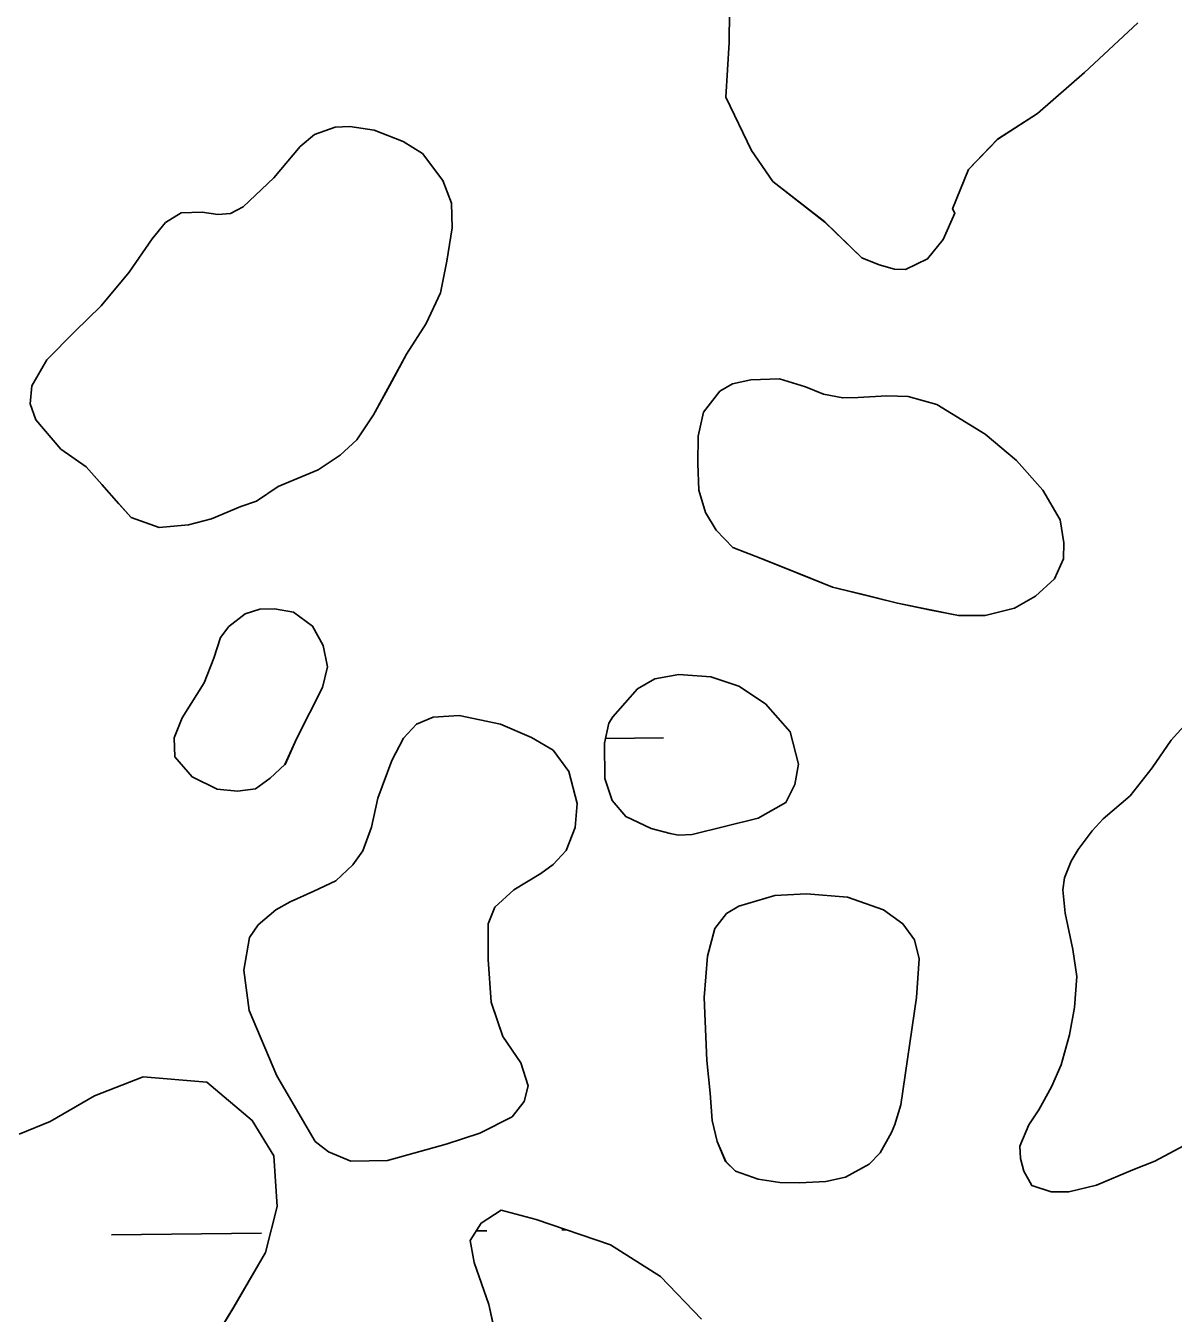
# Model space of a CAD drawing. Extents: x 3734862 to 3772949, y 391520 to 417239.
# Drawn here: x 3747365.6 to 3747610.4, y 411611.3 to 411885.8 of the extents above; entities that cross this region are included whole.
import ezdxf

# ---------------------------------------------------------------- set-up
doc = ezdxf.new("R2010")
doc.units = 0
doc.layers.add('V-TOPO-SHOR', color=7, linetype='Continuous')
doc.layers.add('V-WETL-SWMP', color=7, linetype='Continuous')

msp = doc.modelspace()

# ---------------------------------------------------------------- linework, layer by layer
at = {"layer": 'V-TOPO-SHOR'}
for points in [[(3747515.73, 411888.77), (3747515.62, 411882.21), (3747514.96, 411870.51), (3747520.4, 411859.17), (3747524.98, 411852.54), (3747536.08, 411843.92), (3747543.93, 411836.29), (3747547.65, 411834.83), (3747550.91, 411833.84), (3747553.26, 411833.8), (3747557.98, 411836.07), (3747561.33, 411840.23), (3747563.76, 411845.81), (3747563.31, 411846.76), (3747566.73, 411855.14), (3747572.92, 411861.6), (3747581.45, 411867.08), (3747591.43, 411875.82), (3747602.85, 411886.41)], [(3747419.47, 411787.54), (3747428.01, 411791.11), (3747432.65, 411794.25), (3747436.21, 411797.51), (3747439.81, 411802.81), (3747443.22, 411808.99), (3747446.84, 411815.76), (3747451.04, 411822.32), (3747454.07, 411828.8), (3747455.45, 411835.6), (3747456.54, 411842.7), (3747456.43, 411847.97), (3747454.56, 411852.77), (3747450.27, 411858.5), (3747446.12, 411861.1), (3747439.92, 411863.54), (3747434.76, 411864.31), (3747431.64, 411864.16), (3747427.23, 411862.58), (3747424.17, 411860), (3747418.5, 411853.36), (3747411.96, 411847.13), (3747409.31, 411845.71), (3747406.58, 411845.56), (3747403.27, 411846.01), (3747398.78, 411845.89), (3747395.43, 411843.79), (3747392.55, 411840.33), (3747387.66, 411833.2), (3747381.69, 411826.08), (3747376.05, 411820.61), (3747370.1, 411814.57), (3747366.89, 411808.97), (3747366.53, 411805.17), (3747367.75, 411801.74), (3747373.1, 411795.51), (3747378.5, 411791.72), (3747381.85, 411787.96), (3747385.49, 411783.81), (3747388.07, 411780.94), (3747394.08, 411778.79), (3747400.33, 411779.37), (3747405.23, 411780.66), (3747411.51, 411783.28), (3747414.84, 411784.4), (3747419.47, 411787.54)], [(3747522.46, 411772.21), (3747530.89, 411768.86), (3747537.67, 411766.11), (3747543.98, 411764.55), (3747551.55, 411762.67), (3747558.65, 411761.19), (3747564.57, 411760.02), (3747570.23, 411760.03), (3747576.49, 411761.58), (3747581.02, 411764.14), (3747585.08, 411767.87), (3747587, 411772.13), (3747587.05, 411775.54), (3747586.26, 411780.43), (3747582.56, 411786.73), (3747576.91, 411793.06), (3747570.27, 411798.73), (3747559.95, 411805.04), (3747553.83, 411806.7), (3747549.25, 411806.87), (3747543.2, 411806.48), (3747539.89, 411806.44), (3747535.8, 411807.19), (3747531.93, 411808.81), (3747526.4, 411810.46), (3747520.25, 411810.27), (3747516.34, 411809.46), (3747513.69, 411807.84), (3747510.2, 411803.41), (3747509.04, 411798.27), (3747508.95, 411792.42), (3747509.15, 411786.76), (3747510.63, 411781.96), (3747512.91, 411778.22), (3747516.46, 411774.55), (3747522.46, 411772.21)], [(3747423.47, 411733.86), (3747428.91, 411744.69), (3747429.96, 411749.06), (3747429.06, 411753.65), (3747426.79, 411757.79), (3747422.74, 411760.78), (3747418.66, 411761.43), (3747415.54, 411761.38), (3747412.4, 411760.36), (3747408.95, 411757.69), (3747407.15, 411755.38), (3747405.71, 411750.92), (3747403.68, 411745.68), (3747400.88, 411741.24), (3747398.98, 411738.25), (3747397.25, 411733.99), (3747397.38, 411729.9), (3747401.11, 411725.64), (3747406.43, 411723.02), (3747410.81, 411722.56), (3747414.62, 411723.08), (3747417.78, 411725.37), (3747420.85, 411728.25), (3747420.94, 411728.24), (3747423.47, 411733.86)], [(3747507.76, 411713.37), (3747521.85, 411716.85), (3747527.75, 411720.16), (3747529.67, 411724.03), (3747530.42, 411728.31), (3747528.69, 411735.26), (3747523.42, 411741.2), (3747517.73, 411744.99), (3747511.72, 411746.94), (3747504.9, 411747.44), (3747499.82, 411746.55), (3747496.08, 411744.37), (3747490.81, 411738.41), (3747490.01, 411737.06), (3747489.06, 411732.79), (3747489.14, 411725.28), (3747490.71, 411720.57), (3747493.59, 411717.21), (3747499, 411714.59), (3747503.08, 411713.55), (3747504.83, 411713.23), (3747507.76, 411713.37)], [(3747464.86, 411677.61), (3747464.23, 411686.69), (3747464.25, 411693.71), (3747464.26, 411694.29), (3747465.68, 411697.88), (3747469.74, 411701.52), (3747475.45, 411705.03), (3747478.11, 411706.94), (3747480.89, 411709.91), (3747482.82, 411714.85), (3747483.2, 411719.92), (3747481.46, 411726.77), (3747478.12, 411731.31), (3747473.48, 411734.02), (3747466.9, 411736.85), (3747458.06, 411738.75), (3747452.5, 411738.35), (3747448.96, 411736.85), (3747446.19, 411733.88), (3747443.67, 411729.14), (3747440.71, 411721.1), (3747439.35, 411714.88), (3747437.51, 411709.84), (3747435.41, 411706.85), (3747431.75, 411703.5), (3747427.04, 411701.24), (3747422.02, 411698.98), (3747418.98, 411697.28), (3747415.22, 411694.12), (3747413.32, 411691.42), (3747412.14, 411684.42), (3747413.26, 411675.83), (3747419.18, 411661.88), (3747427.33, 411647.91), (3747430.22, 411645.72), (3747434.97, 411643.69), (3747442.77, 411643.85), (3747455.3, 411647.35), (3747462.46, 411649.67), (3747469.34, 411653.17), (3747471.93, 411656.44), (3747472.76, 411659.74), (3747471.18, 411664.64), (3747467.38, 411670.26), (3747466.45, 411673.01), (3747464.86, 411677.61)], [(3747614.73, 411738.73), (3747609.96, 411733.45), (3747605.87, 411727.57), (3747601.19, 411721.6), (3747595.45, 411716.72), (3747593.07, 411714.13), (3747590.08, 411710.18), (3747588.58, 411707.67), (3747587.16, 411704.09), (3747586.82, 411701.55), (3747587.33, 411696.58), (3747588.95, 411688.85), (3747589.83, 411683.08), (3747589.34, 411676.46), (3747588.27, 411670.63), (3747586.5, 411664.22), (3747584.38, 411659.58), (3747581.67, 411654.65), (3747579.57, 411651.47), (3747577.64, 411646.92), (3747577.79, 411644.28), (3747578.53, 411641.54), (3747580.23, 411638.49), (3747584.31, 411637.16), (3747588.11, 411637.19), (3747593.98, 411638.56), (3747601.74, 411641.85), (3747606.45, 411643.72), (3747612.74, 411647.03)], [(3747552.25, 411655.72), (3747555.64, 411678.57), (3747556.17, 411686.85), (3747555.16, 411690.86), (3747552.68, 411694.31), (3747548.54, 411697.31), (3747540.88, 411699.97), (3747532.12, 411700.69), (3747525.38, 411700.32), (3747517.75, 411698.1), (3747515.08, 411696.49), (3747512.6, 411693.31), (3747511.04, 411687.39), (3747510.31, 411678.63), (3747510.87, 411665.16), (3747511.63, 411658.23), (3747512.03, 411652.38), (3747513.12, 411647.87), (3747514.9, 411643.65), (3747517.02, 411641.57), (3747521.86, 411639.83), (3747526.43, 411639.17), (3747530.62, 411639.1), (3747536.28, 411639.4), (3747540.49, 411640.31), (3747545.51, 411643.05), (3747547.89, 411645.45), (3747550.3, 411649.8), (3747551.01, 411651.54), (3747552.25, 411655.72)], [(3747403.26, 411601.48), (3747410, 411612.62), (3747416.76, 411624.22), (3747419.26, 411634.02), (3747418.5, 411644.81), (3747413.94, 411652.38), (3747404.23, 411660.51), (3747390.66, 411661.67), (3747380.28, 411657.62), (3747370.82, 411652.15), (3747364.21, 411649.45)], [(3747509.78, 411610.05), (3747501.02, 411619.1), (3747490.35, 411625.83), (3747474.51, 411631.24), (3747467.04, 411633.24), (3747462.78, 411630.5), (3747460.38, 411626.79), (3747461.24, 411622.09), (3747464.37, 411613.13), (3747466.56, 411603.26)]]:
    msp.add_lwpolyline(points, dxfattribs=at)
at = {"layer": 'V-WETL-SWMP'}
for p, q in [((3747515.73, 411888.77), (3747515.62, 411882.22)), ((3747591.43, 411875.82), (3747602.85, 411886.41)), ((3747515.62, 411882.22), (3747514.96, 411870.51)), ((3747581.45, 411867.08), (3747591.43, 411875.82)), ((3747514.96, 411870.51), (3747520.4, 411859.18)), ((3747572.93, 411861.6), (3747581.45, 411867.08)), ((3747566.73, 411855.14), (3747572.93, 411861.6)), ((3747520.4, 411859.18), (3747524.98, 411852.54)), ((3747563.31, 411846.76), (3747566.73, 411855.14)), ((3747524.98, 411852.54), (3747536.09, 411843.93)), ((3747563.76, 411845.82), (3747563.31, 411846.76)), ((3747536.09, 411843.93), (3747543.93, 411836.3)), ((3747561.33, 411840.23), (3747563.76, 411845.82)), ((3747557.98, 411836.07), (3747561.33, 411840.23)), ((3747543.93, 411836.3), (3747547.65, 411834.83)), ((3747553.26, 411833.81), (3747557.98, 411836.07)), ((3747547.65, 411834.83), (3747550.92, 411833.84)), ((3747550.92, 411833.84), (3747553.26, 411833.81)), ((3747489.28, 411733.79), (3747501.66, 411733.92)), ((3747383.93, 411628.03), (3747415.93, 411628.37)), ((3747461.71, 411628.85), (3747463.93, 411628.87)), ((3747479.93, 411629.04), (3747480.92, 411629.05))]:
    msp.add_line(p, q, dxfattribs=at)
for points in [[(3747419.47, 411787.54), (3747414.84, 411784.4), (3747411.51, 411783.28), (3747405.23, 411780.66), (3747400.33, 411779.37), (3747394.08, 411778.79), (3747388.07, 411780.94), (3747378.5, 411791.72), (3747373.1, 411795.51), (3747367.74, 411801.74), (3747366.53, 411805.17), (3747366.89, 411808.97), (3747370.1, 411814.57), (3747376.05, 411820.61), (3747381.69, 411826.08), (3747387.66, 411833.2), (3747392.55, 411840.33), (3747395.43, 411843.79), (3747398.78, 411845.88), (3747403.27, 411846.01), (3747406.58, 411845.56), (3747409.31, 411845.71), (3747411.96, 411847.13), (3747418.5, 411853.36), (3747424.17, 411859.99), (3747427.23, 411862.58), (3747431.64, 411864.16), (3747434.76, 411864.31), (3747439.92, 411863.54), (3747446.12, 411861.1), (3747450.27, 411858.5), (3747454.56, 411852.77), (3747456.43, 411847.97), (3747456.54, 411842.7), (3747455.45, 411835.6), (3747454.07, 411828.8), (3747451.04, 411822.32), (3747446.84, 411815.76), (3747439.81, 411802.81), (3747436.21, 411797.5), (3747432.65, 411794.25), (3747428.01, 411791.11)], [(3747537.67, 411766.11), (3747522.46, 411772.21), (3747516.46, 411774.55), (3747512.91, 411778.22), (3747510.63, 411781.96), (3747509.15, 411786.76), (3747508.95, 411792.42), (3747509.04, 411798.27), (3747510.2, 411803.41), (3747513.69, 411807.84), (3747516.34, 411809.45), (3747520.26, 411810.27), (3747526.4, 411810.46), (3747531.93, 411808.81), (3747535.8, 411807.19), (3747539.89, 411806.44), (3747543.2, 411806.48), (3747549.25, 411806.87), (3747553.83, 411806.7), (3747559.95, 411805.04), (3747570.27, 411798.73), (3747576.91, 411793.06), (3747582.56, 411786.73), (3747586.26, 411780.43), (3747587.05, 411775.54), (3747587, 411772.13), (3747585.08, 411767.88), (3747581.02, 411764.14), (3747576.49, 411761.58), (3747570.23, 411760.03), (3747564.57, 411760.02), (3747551.55, 411762.67)], [(3747423.47, 411733.86), (3747420.85, 411728.25), (3747417.78, 411725.37), (3747414.62, 411723.08), (3747410.81, 411722.56), (3747406.43, 411723.02), (3747401.11, 411725.64), (3747397.38, 411729.9), (3747397.25, 411733.99), (3747398.98, 411738.25), (3747403.68, 411745.68), (3747405.71, 411750.92), (3747407.15, 411755.38), (3747408.95, 411757.69), (3747412.4, 411760.36), (3747415.54, 411761.38), (3747418.66, 411761.43), (3747422.74, 411760.78), (3747426.79, 411757.79), (3747429.06, 411753.65), (3747429.96, 411749.06), (3747428.91, 411744.69)], [(3747504.83, 411713.23), (3747503.08, 411713.55), (3747499, 411714.59), (3747493.59, 411717.21), (3747490.72, 411720.57), (3747489.14, 411725.28), (3747489.06, 411732.79), (3747490.01, 411737.06), (3747490.81, 411738.41), (3747496.08, 411744.37), (3747499.82, 411746.55), (3747504.9, 411747.44), (3747511.72, 411746.94), (3747517.73, 411744.99), (3747523.42, 411741.2), (3747528.68, 411735.26), (3747530.42, 411728.31), (3747529.67, 411724.03), (3747527.75, 411720.16), (3747521.85, 411716.85), (3747507.76, 411713.37)], [(3747464.86, 411677.61), (3747467.38, 411670.26), (3747471.18, 411664.64), (3747472.76, 411659.74), (3747471.93, 411656.44), (3747469.34, 411653.17), (3747462.46, 411649.67), (3747455.3, 411647.35), (3747442.77, 411643.85), (3747434.97, 411643.69), (3747430.22, 411645.72), (3747427.33, 411647.91), (3747419.18, 411661.88), (3747413.26, 411675.82), (3747412.14, 411684.42), (3747413.32, 411691.42), (3747415.22, 411694.12), (3747418.98, 411697.28), (3747422.02, 411698.98), (3747427.03, 411701.24), (3747431.75, 411703.5), (3747435.41, 411706.85), (3747437.51, 411709.84), (3747439.35, 411714.88), (3747440.71, 411721.1), (3747443.67, 411729.14), (3747446.19, 411733.88), (3747448.96, 411736.85), (3747452.5, 411738.35), (3747458.06, 411738.75), (3747466.9, 411736.85), (3747473.48, 411734.02), (3747478.12, 411731.31), (3747481.46, 411726.77), (3747483.2, 411719.92), (3747482.82, 411714.85), (3747480.89, 411709.91), (3747478.11, 411706.94), (3747475.45, 411705.03), (3747469.74, 411701.52), (3747465.68, 411697.88), (3747464.26, 411694.29), (3747464.23, 411686.69)], [(3747552.25, 411655.72), (3747551.01, 411651.54), (3747550.3, 411649.8), (3747547.89, 411645.45), (3747545.51, 411643.05), (3747540.49, 411640.31), (3747536.28, 411639.4), (3747530.62, 411639.1), (3747526.43, 411639.17), (3747521.86, 411639.83), (3747517.02, 411641.57), (3747514.91, 411643.65), (3747513.12, 411647.87), (3747512.03, 411652.38), (3747511.63, 411658.23), (3747510.87, 411665.16), (3747510.31, 411678.63), (3747511.04, 411687.39), (3747512.6, 411693.31), (3747515.08, 411696.49), (3747517.74, 411698.1), (3747525.38, 411700.32), (3747532.12, 411700.69), (3747540.88, 411699.97), (3747548.54, 411697.31), (3747552.68, 411694.31), (3747555.16, 411690.86), (3747556.17, 411686.85), (3747555.64, 411678.57)]]:
    msp.add_lwpolyline(points, close=True, dxfattribs=at)
for points in [[(3747612.74, 411647.03), (3747606.45, 411643.72), (3747601.74, 411641.84), (3747593.98, 411638.56), (3747588.11, 411637.19), (3747584.31, 411637.16), (3747580.24, 411638.49), (3747578.53, 411641.54), (3747577.79, 411644.28), (3747577.64, 411646.92), (3747579.57, 411651.47), (3747581.67, 411654.65), (3747584.38, 411659.58), (3747586.5, 411664.22), (3747588.27, 411670.63), (3747589.34, 411676.46), (3747589.83, 411683.08), (3747588.95, 411688.85), (3747587.33, 411696.58), (3747586.82, 411701.55), (3747587.16, 411704.09), (3747588.58, 411707.67), (3747590.08, 411710.18), (3747593.07, 411714.13), (3747595.45, 411716.72), (3747601.19, 411721.6), (3747605.87, 411727.57), (3747609.96, 411733.45), (3747614.73, 411738.73)], [(3747403.26, 411601.48), (3747410.01, 411612.61), (3747416.75, 411624.22), (3747419.26, 411634.02), (3747418.5, 411644.81), (3747413.94, 411652.38), (3747404.23, 411660.51), (3747390.66, 411661.67), (3747380.28, 411657.62), (3747370.82, 411652.15), (3747364.21, 411649.44)], [(3747509.78, 411610.05), (3747501.02, 411619.1), (3747490.35, 411625.83), (3747474.51, 411631.24), (3747467.04, 411633.24), (3747462.78, 411630.5), (3747460.38, 411626.79), (3747461.24, 411622.09), (3747464.37, 411613.13), (3747466.55, 411603.26)]]:
    msp.add_lwpolyline(points, dxfattribs=at)

doc.saveas('drawing.dxf')
